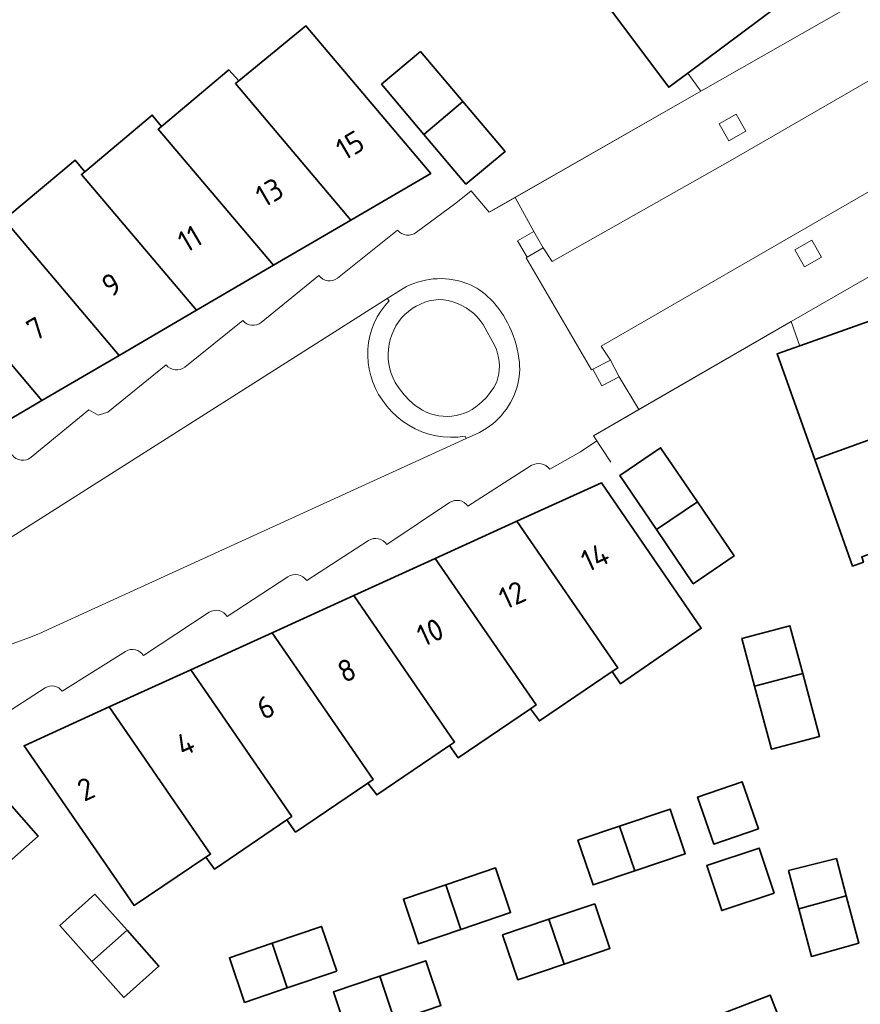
# Model space of a CAD drawing. Extents: x 150256 to 156914, y 461459 to 469481.
# Tile 670 of 731: x 154681 to 154733, y 468307 to 468368. Entities that reach past the tile are written whole.
import ezdxf
from ezdxf.enums import TextEntityAlignment as Align

# ---------------------------------------------------------------- set-up
doc = ezdxf.new("R2010")
doc.units = 0
doc.header["$LTSCALE"] = 0.75
for name, color, linetype, lineweight in [('B-RO-GR-GROENVOORZIENING-GV', 251, 'CONTINUOUS', 18), ('B-RO-IE-TERREINAFSCHEIDING_KUNSTMATIG_MUUR-G', 251, 'IE-TERREINAFSCHEIDING-KUNSTMATIG-DICHT', 18), ('B-RO-OG-BEBOUWING-GV', 6, 'CONTINUOUS', 35), ('B-RO-OG-BEBOUWING-T18', 1, 'CONTINUOUS', 18), ('B-RO-OG-TERREIN_CULTUURSCHEIDING-GV', 251, 'CONTINUOUS', 18), ('B-RO-VH-VERHARDING_BETONSTRAATSTEEN-GV', 251, 'CONTINUOUS', 18), ('B-RO-VH-VERHARDING_TEGEL_RUBBER-GV', 251, 'CONTINUOUS', 18)]:
    doc.layers.add(name, color=color, linetype=linetype, lineweight=lineweight)
doc.styles.add('NLCS-ISO-M200-T18', font='NLCS-ISO.ttf', dxfattribs={"height": 360})
doc.linetypes.add('IE-TERREINAFSCHEIDING-KUNSTMATIG-DICHT', pattern='A,8,-1,[82,NLCS.SHX,S=0.75,R=90,X=0,Y=0],-1', length=10)

msp = doc.modelspace()

# ---------------------------------------------------------------- linework, layer by layer
at = {"layer": 'B-RO-GR-GROENVOORZIENING-GV'}
for points in [[(154724.848, 468360.444), (154725.893, 468361.036), (154725.302, 468362.08), (154724.257, 468361.488)], [(154724.848, 468360.444), (154725.893, 468361.036), (154725.302, 468362.08), (154724.257, 468361.488)], [(154712.87, 468354.88), (154711.87, 468354.3), (154712.46, 468353.29), (154713.46, 468353.87)], [(154712.87, 468354.88), (154711.87, 468354.3), (154712.46, 468353.29), (154713.46, 468353.87)], [(154729.497, 468352.701), (154730.541, 468353.293), (154729.95, 468354.337), (154728.906, 468353.745)], [(154729.497, 468352.701), (154730.541, 468353.293), (154729.95, 468354.337), (154728.906, 468353.745)], [(154716.511, 468346.418), (154717.05, 468345.39), (154718.12, 468345.95), (154717.58, 468346.98), (154717.535, 468346.956)], [(154716.511, 468346.418), (154717.05, 468345.39), (154718.12, 468345.95), (154717.58, 468346.98), (154717.535, 468346.956)]]:
    msp.add_lwpolyline(points, close=True, dxfattribs=at)
at = {"layer": 'B-RO-IE-TERREINAFSCHEIDING_KUNSTMATIG_MUUR-G'}
for points in [[(154722.339, 468364.592), (154723.137, 468363.499), (154710.142, 468356.055), (154709.323, 468357.021)], [(154722.339, 468364.592), (154723.137, 468363.499), (154710.142, 468356.055), (154709.323, 468357.021)], [(154716.535, 468342.328), (154728.678, 468349.349), (154729.21, 468347.834)], [(154716.535, 468342.328), (154728.678, 468349.349), (154729.21, 468347.834)], [(154717.601, 468340.717), (154716.535, 468342.328)], [(154717.601, 468340.717), (154716.535, 468342.328)]]:
    msp.add_lwpolyline(points, dxfattribs=at)
at = {"layer": 'B-RO-OG-BEBOUWING-GV'}
for points in [[(154722.328, 468364.606), (154728.916, 468369.536), (154727.24, 468371.729), (154727.465, 468371.91), (154724.976, 468375.204), (154717.042, 468369.268), (154721.163, 468363.734)], [(154722.328, 468364.606), (154728.916, 468369.536), (154727.24, 468371.729), (154727.465, 468371.91), (154724.976, 468375.204), (154717.042, 468369.268), (154721.163, 468363.734)], [(154694.759, 468364.126), (154694.554, 468363.958), (154701.65, 468355.575), (154706.554, 468358.44), (154698.881, 468367.505)], [(154694.759, 468364.126), (154694.554, 468363.958), (154701.65, 468355.575), (154706.554, 468358.44), (154698.881, 468367.505)], [(154706.132, 468360.84), (154708.514, 468362.852), (154705.911, 468365.931), (154703.53, 468363.92)], [(154706.132, 468360.84), (154708.514, 468362.852), (154705.911, 468365.931), (154703.53, 468363.92)], [(154694.759, 468364.126), (154694.161, 468364.803), (154690.025, 468361.331), (154689.824, 468361.162), (154696.901, 468352.8), (154701.65, 468355.575), (154694.554, 468363.958)], [(154694.759, 468364.126), (154694.161, 468364.803), (154690.025, 468361.331), (154689.824, 468361.162), (154696.901, 468352.8), (154701.65, 468355.575), (154694.554, 468363.958)], [(154708.514, 468362.852), (154706.132, 468360.84), (154708.711, 468357.788), (154711.11, 468359.782)], [(154708.514, 468362.852), (154706.132, 468360.84), (154708.711, 468357.788), (154711.11, 468359.782)], [(154685.31, 468358.551), (154685.106, 468358.38), (154692.169, 468350.036), (154696.901, 468352.8), (154689.824, 468361.162), (154690.025, 468361.331), (154689.446, 468362.023)], [(154685.31, 468358.551), (154685.106, 468358.38), (154692.169, 468350.036), (154696.901, 468352.8), (154689.824, 468361.162), (154690.025, 468361.331), (154689.446, 468362.023)], [(154680.575, 468355.8), (154680.358, 468355.62), (154687.429, 468347.266), (154692.169, 468350.036), (154685.106, 468358.38), (154685.31, 468358.551), (154684.728, 468359.255)], [(154680.575, 468355.8), (154680.358, 468355.62), (154687.429, 468347.266), (154692.169, 468350.036), (154685.106, 468358.38), (154685.31, 468358.551), (154684.728, 468359.255)], [(154682.681, 468344.492), (154687.429, 468347.266), (154680.358, 468355.62), (154680.575, 468355.8), (154679.996, 468356.492), (154675.844, 468353.055), (154675.602, 468352.855)], [(154682.681, 468344.492), (154687.429, 468347.266), (154680.358, 468355.62), (154680.575, 468355.8), (154679.996, 468356.492), (154675.844, 468353.055), (154675.602, 468352.855)], [(154682.681, 468344.492), (154675.602, 468352.855), (154675.844, 468353.055), (154675.255, 468353.728), (154671.122, 468350.252), (154670.873, 468350.043), (154677.923, 468341.713)], [(154682.681, 468344.492), (154675.602, 468352.855), (154675.844, 468353.055), (154675.255, 468353.728), (154671.122, 468350.252), (154670.873, 468350.043), (154677.923, 468341.713)], [(154730.123, 468340.864), (154739.489, 468344.253), (154738.11, 468348.114), (154737.866, 468348), (154736.917, 468350.602), (154729.201, 468347.86), (154727.812, 468347.366)], [(154730.123, 468340.864), (154739.489, 468344.253), (154738.11, 468348.114), (154737.866, 468348), (154736.917, 468350.602), (154729.201, 468347.86), (154727.812, 468347.366)], [(154739.489, 468344.253), (154730.123, 468340.864), (154732.447, 468334.325), (154733.116, 468334.563), (154733.008, 468334.897), (154741.719, 468338.01), (154741.363, 468339.007)], [(154739.489, 468344.253), (154730.123, 468340.864), (154732.447, 468334.325), (154733.116, 468334.563), (154733.008, 468334.897), (154741.719, 468338.01), (154741.363, 468339.007)], [(154720.41, 468336.568), (154722.918, 468338.268), (154720.658, 468341.592), (154718.152, 468339.889)], [(154720.41, 468336.568), (154722.918, 468338.268), (154720.658, 468341.592), (154718.152, 468339.889)], [(154711.829, 468337.075), (154718.028, 468328.069), (154717.698, 468327.846), (154718.209, 468327.089), (154723.153, 468330.503), (154717.029, 468339.444)], [(154711.829, 468337.075), (154718.028, 468328.069), (154717.698, 468327.846), (154718.209, 468327.089), (154723.153, 468330.503), (154717.029, 468339.444)], [(154722.918, 468338.268), (154720.41, 468336.568), (154722.669, 468333.245), (154725.175, 468334.948)], [(154722.918, 468338.268), (154720.41, 468336.568), (154722.669, 468333.245), (154725.175, 468334.948)], [(154706.824, 468334.795), (154713.014, 468325.803), (154712.665, 468325.565), (154713.223, 468324.82), (154717.698, 468327.846), (154718.028, 468328.069), (154711.829, 468337.075)], [(154706.824, 468334.795), (154713.014, 468325.803), (154712.665, 468325.565), (154713.223, 468324.82), (154717.698, 468327.846), (154718.028, 468328.069), (154711.829, 468337.075)], [(154701.819, 468332.514), (154708.014, 468323.514), (154707.701, 468323.301), (154708.229, 468322.549), (154712.665, 468325.565), (154713.014, 468325.803), (154706.824, 468334.795)], [(154701.819, 468332.514), (154708.014, 468323.514), (154707.701, 468323.301), (154708.229, 468322.549), (154712.665, 468325.565), (154713.014, 468325.803), (154706.824, 468334.795)], [(154707.701, 468323.301), (154708.014, 468323.514), (154701.819, 468332.514), (154696.814, 468330.234), (154703.017, 468321.221), (154702.693, 468321.001), (154703.239, 468320.269)], [(154707.701, 468323.301), (154708.014, 468323.514), (154701.819, 468332.514), (154696.814, 468330.234), (154703.017, 468321.221), (154702.693, 468321.001), (154703.239, 468320.269)], [(154696.814, 468330.234), (154691.819, 468327.958), (154698.018, 468318.952), (154697.719, 468318.748), (154698.248, 468317.991), (154702.693, 468321.001), (154703.017, 468321.221)], [(154696.814, 468330.234), (154691.819, 468327.958), (154698.018, 468318.952), (154697.719, 468318.748), (154698.248, 468317.991), (154702.693, 468321.001), (154703.017, 468321.221)], [(154726.436, 468326.942), (154729.386, 468327.73), (154728.603, 468330.663), (154725.656, 468329.877)], [(154726.436, 468326.942), (154729.386, 468327.73), (154728.603, 468330.663), (154725.656, 468329.877)], [(154686.813, 468325.678), (154693.037, 468316.635), (154692.741, 468316.437), (154693.272, 468315.715), (154697.719, 468318.748), (154698.018, 468318.952), (154691.819, 468327.958)], [(154686.813, 468325.678), (154693.037, 468316.635), (154692.741, 468316.437), (154693.272, 468315.715), (154697.719, 468318.748), (154698.018, 468318.952), (154691.819, 468327.958)], [(154729.386, 468327.73), (154726.436, 468326.942), (154727.464, 468323.076), (154730.42, 468323.856)], [(154729.386, 468327.73), (154726.436, 468326.942), (154727.464, 468323.076), (154730.42, 468323.856)], [(154692.741, 468316.437), (154693.037, 468316.635), (154686.813, 468325.678), (154681.581, 468323.294), (154688.333, 468313.484)], [(154692.741, 468316.437), (154693.037, 468316.635), (154686.813, 468325.678), (154681.581, 468323.294), (154688.333, 468313.484)], [(154726.679, 468318.187), (154725.678, 468321.074), (154722.935, 468320.133), (154723.926, 468317.246)], [(154726.679, 468318.187), (154725.678, 468321.074), (154722.935, 468320.133), (154723.926, 468317.246)], [(154678.243, 468318.17), (154680.291, 468315.837), (154682.455, 468317.737), (154680.408, 468320.07)], [(154678.243, 468318.17), (154680.291, 468315.837), (154682.455, 468317.737), (154680.408, 468320.07)], [(154718.143, 468318.351), (154719.072, 468315.604), (154722.178, 468316.654), (154721.249, 468319.401)], [(154718.143, 468318.351), (154719.072, 468315.604), (154722.178, 468316.654), (154721.249, 468319.401)], [(154719.072, 468315.604), (154718.143, 468318.351), (154715.587, 468317.487), (154716.516, 468314.74)], [(154719.072, 468315.604), (154718.143, 468318.351), (154715.587, 468317.487), (154716.516, 468314.74)], [(154727.639, 468314.245), (154726.721, 468317.005), (154723.495, 468315.93), (154724.413, 468313.17)], [(154727.639, 468314.245), (154726.721, 468317.005), (154723.495, 468315.93), (154724.413, 468313.17)], [(154732.06, 468314.074), (154731.452, 468316.358), (154728.516, 468315.619), (154729.142, 468313.269)], [(154732.06, 468314.074), (154731.452, 468316.358), (154728.516, 468315.619), (154729.142, 468313.269)], [(154708.398, 468312.005), (154711.453, 468313.038), (154710.525, 468315.785), (154707.469, 468314.752)], [(154708.398, 468312.005), (154711.453, 468313.038), (154710.525, 468315.785), (154707.469, 468314.752)], [(154708.398, 468312.005), (154707.469, 468314.752), (154704.869, 468313.873), (154705.797, 468311.126)], [(154708.398, 468312.005), (154707.469, 468314.752), (154704.869, 468313.873), (154705.797, 468311.126)], [(154685.748, 468310.044), (154687.902, 468311.956), (154685.936, 468314.171), (154683.782, 468312.259)], [(154685.748, 468310.044), (154687.902, 468311.956), (154685.936, 468314.171), (154683.782, 468312.259)], [(154732.06, 468314.074), (154729.142, 468313.269), (154729.919, 468310.351), (154732.837, 468311.156)], [(154732.06, 468314.074), (154729.142, 468313.269), (154729.919, 468310.351), (154732.837, 468311.156)], [(154716.625, 468313.583), (154713.802, 468312.628), (154714.732, 468309.881), (154717.555, 468310.836)], [(154716.625, 468313.583), (154713.802, 468312.628), (154714.732, 468309.881), (154717.555, 468310.836)], [(154714.732, 468309.881), (154713.802, 468312.628), (154710.96, 468311.666), (154711.89, 468308.919)], [(154714.732, 468309.881), (154713.802, 468312.628), (154710.96, 468311.666), (154711.89, 468308.919)], [(154700.784, 468309.446), (154699.852, 468312.192), (154696.806, 468311.159), (154697.737, 468308.413)], [(154700.784, 468309.446), (154699.852, 468312.192), (154696.806, 468311.159), (154697.737, 468308.413)], [(154687.902, 468311.956), (154685.748, 468310.044), (154687.708, 468307.835), (154689.862, 468309.747)], [(154687.902, 468311.956), (154685.748, 468310.044), (154687.708, 468307.835), (154689.862, 468309.747)], [(154695.117, 468307.525), (154697.737, 468308.413), (154696.806, 468311.159), (154694.185, 468310.271)], [(154695.117, 468307.525), (154697.737, 468308.413), (154696.806, 468311.159), (154694.185, 468310.271)], [(154703.419, 468309.127), (154704.348, 468306.38), (154707.17, 468307.334), (154706.241, 468310.081)], [(154703.419, 468309.127), (154704.348, 468306.38), (154707.17, 468307.334), (154706.241, 468310.081)], [(154704.348, 468306.38), (154703.419, 468309.127), (154700.573, 468308.166), (154701.506, 468305.419)], [(154704.348, 468306.38), (154703.419, 468309.127), (154700.573, 468308.166), (154701.506, 468305.419)], [(154726.938, 468293.704), (154732.566, 468294.866), (154727.398, 468307.979), (154722.131, 468305.934), (154722.557, 468304.703)], [(154726.938, 468293.704), (154732.566, 468294.866), (154727.398, 468307.979), (154722.131, 468305.934), (154722.557, 468304.703)]]:
    msp.add_lwpolyline(points, close=True, dxfattribs=at)
at = {"layer": 'B-RO-OG-TERREIN_CULTUURSCHEIDING-GV'}
msp.add_lwpolyline([(154683.055, 468330.422), (154708.723, 468342.162), (154708.67, 468342.308), (154708.222, 468342.254), (154707.771, 468342.24), (154707.32, 468342.265), (154706.874, 468342.33), (154706.434, 468342.435), (154706.006, 468342.577), (154705.592, 468342.757), (154705.196, 468342.973), (154704.82, 468343.223), (154704.468, 468343.505), (154704.142, 468343.818), (154703.845, 468344.157), (154703.579, 468344.522), (154703.352, 468344.869), (154703.155, 468345.234), (154702.991, 468345.615), (154702.861, 468346.009), (154702.765, 468346.412), (154702.704, 468346.822), (154702.678, 468347.236), (154702.689, 468347.651), (154702.735, 468348.063), (154702.817, 468348.47), (154702.934, 468348.868), (154703.084, 468349.254), (154703.268, 468349.626), (154703.483, 468349.981), (154703.727, 468350.316), (154704, 468350.628), (154703.871, 468350.758), (154680.216, 468335.736)], dxfattribs=at)
msp.add_lwpolyline([(154683.055, 468330.422), (154708.723, 468342.162), (154708.67, 468342.308), (154708.222, 468342.254), (154707.771, 468342.24), (154707.32, 468342.265), (154706.874, 468342.33), (154706.434, 468342.435), (154706.006, 468342.577), (154705.592, 468342.757), (154705.196, 468342.973), (154704.82, 468343.223), (154704.468, 468343.505), (154704.142, 468343.818), (154703.845, 468344.157), (154703.579, 468344.522), (154703.352, 468344.869), (154703.155, 468345.234), (154702.991, 468345.615), (154702.861, 468346.009), (154702.765, 468346.412), (154702.704, 468346.822), (154702.678, 468347.236), (154702.689, 468347.651), (154702.735, 468348.063), (154702.817, 468348.47), (154702.934, 468348.868), (154703.084, 468349.254), (154703.268, 468349.626), (154703.483, 468349.981), (154703.727, 468350.316), (154704, 468350.628), (154703.871, 468350.758), (154680.216, 468335.736)], dxfattribs=at)
msp.add_lwpolyline([(154676.695, 468328.594, 0.075473), (154683.055, 468330.422)], format="xyb", dxfattribs=at)
msp.add_lwpolyline([(154676.695, 468328.594, 0.075473), (154683.055, 468330.422)], format="xyb", dxfattribs=at)
at = {"layer": 'B-RO-VH-VERHARDING_BETONSTRAATSTEEN-GV'}
for points in [[(154733.065, 468369.174), (154723.137, 468363.499), (154711.736, 468356.969), (154712.87, 468354.88), (154713.46, 468353.87), (154714.012, 468353.036), (154724.936, 468359.222), (154735.381, 468365.249)], [(154733.065, 468369.174), (154723.137, 468363.499), (154711.736, 468356.969), (154712.87, 468354.88), (154713.46, 468353.87), (154714.012, 468353.036), (154724.936, 468359.222), (154735.381, 468365.249)], [(154716.511, 468346.418), (154717.535, 468346.956), (154717.58, 468346.98), (154717.012, 468347.84), (154738.35, 468360.165), (154735.381, 468365.249), (154724.936, 468359.222), (154714.012, 468353.036), (154713.46, 468353.87), (154712.46, 468353.29), (154712.418, 468353.262), (154716.42, 468346.37)], [(154716.511, 468346.418), (154717.535, 468346.956), (154717.58, 468346.98), (154717.012, 468347.84), (154738.35, 468360.165), (154735.381, 468365.249), (154724.936, 468359.222), (154714.012, 468353.036), (154713.46, 468353.87), (154712.46, 468353.29), (154712.418, 468353.262), (154716.42, 468346.37)], [(154724.848, 468360.444), (154724.257, 468361.488), (154725.302, 468362.08), (154725.893, 468361.036)], [(154724.848, 468360.444), (154724.257, 468361.488), (154725.302, 468362.08), (154725.893, 468361.036)], [(154740.603, 468356.2), (154738.35, 468360.165), (154717.012, 468347.84), (154717.58, 468346.98), (154718.12, 468345.95), (154719.318, 468343.937), (154728.678, 468349.349)], [(154740.603, 468356.2), (154738.35, 468360.165), (154717.012, 468347.84), (154717.58, 468346.98), (154718.12, 468345.95), (154719.318, 468343.937), (154728.678, 468349.349)], [(154729.497, 468352.701), (154728.906, 468353.745), (154729.95, 468354.337), (154730.541, 468353.293)], [(154729.497, 468352.701), (154728.906, 468353.745), (154729.95, 468354.337), (154730.541, 468353.293)], [(154703.978, 468346.743), (154703.942, 468347.045), (154703.933, 468347.349), (154703.95, 468347.652), (154703.993, 468347.953), (154704.061, 468348.249), (154704.155, 468348.538), (154704.274, 468348.818), (154704.416, 468349.087), (154704.581, 468349.342), (154704.761, 468349.568), (154704.961, 468349.777), (154705.177, 468349.968), (154705.41, 468350.14), (154705.656, 468350.291), (154705.915, 468350.42), (154706.184, 468350.526), (154706.461, 468350.608), (154706.744, 468350.666), (154707.031, 468350.699), (154707.327, 468350.679), (154707.619, 468350.633), (154707.907, 468350.561), (154708.186, 468350.463), (154708.456, 468350.341), (154708.715, 468350.196), (154708.959, 468350.028), (154709.187, 468349.839), (154709.397, 468349.631), (154709.589, 468349.404), (154709.759, 468349.162), (154710.479, 468347.861), (154710.577, 468347.627), (154710.655, 468347.386), (154710.712, 468347.139), (154710.747, 468346.888), (154710.761, 468346.635), (154710.754, 468346.382), (154710.725, 468346.13), (154710.675, 468345.881), (154710.604, 468345.638), (154710.419, 468345.303), (154710.205, 468344.987), (154709.963, 468344.69), (154709.696, 468344.417), (154709.405, 468344.169), (154709.093, 468343.948), (154708.858, 468343.823), (154708.613, 468343.719), (154708.36, 468343.636), (154708.101, 468343.575), (154707.838, 468343.537), (154707.572, 468343.521), (154707.306, 468343.528), (154707.042, 468343.558), (154706.781, 468343.611), (154706.525, 468343.685), (154706.277, 468343.782), (154706.038, 468343.899), (154705.81, 468344.037), (154705.595, 468344.193), (154705.246, 468344.505), (154704.925, 468344.845), (154704.634, 468345.211), (154704.374, 468345.6), (154704.238, 468345.872), (154704.126, 468346.155), (154704.039, 468346.446)], [(154703.978, 468346.743), (154703.942, 468347.045), (154703.933, 468347.349), (154703.95, 468347.652), (154703.993, 468347.953), (154704.061, 468348.249), (154704.155, 468348.538), (154704.274, 468348.818), (154704.416, 468349.087), (154704.581, 468349.342), (154704.761, 468349.568), (154704.961, 468349.777), (154705.177, 468349.968), (154705.41, 468350.14), (154705.656, 468350.291), (154705.915, 468350.42), (154706.184, 468350.526), (154706.461, 468350.608), (154706.744, 468350.666), (154707.031, 468350.699), (154707.327, 468350.679), (154707.619, 468350.633), (154707.907, 468350.561), (154708.186, 468350.463), (154708.456, 468350.341), (154708.715, 468350.196), (154708.959, 468350.028), (154709.187, 468349.839), (154709.397, 468349.631), (154709.589, 468349.404), (154709.759, 468349.162), (154710.479, 468347.861), (154710.577, 468347.627), (154710.655, 468347.386), (154710.712, 468347.139), (154710.747, 468346.888), (154710.761, 468346.635), (154710.754, 468346.382), (154710.725, 468346.13), (154710.675, 468345.881), (154710.604, 468345.638), (154710.419, 468345.303), (154710.205, 468344.987), (154709.963, 468344.69), (154709.696, 468344.417), (154709.405, 468344.169), (154709.093, 468343.948), (154708.858, 468343.823), (154708.613, 468343.719), (154708.36, 468343.636), (154708.101, 468343.575), (154707.838, 468343.537), (154707.572, 468343.521), (154707.306, 468343.528), (154707.042, 468343.558), (154706.781, 468343.611), (154706.525, 468343.685), (154706.277, 468343.782), (154706.038, 468343.899), (154705.81, 468344.037), (154705.595, 468344.193), (154705.246, 468344.505), (154704.925, 468344.845), (154704.634, 468345.211), (154704.374, 468345.6), (154704.238, 468345.872), (154704.126, 468346.155), (154704.039, 468346.446)]]:
    msp.add_lwpolyline(points, close=True, dxfattribs=at)
for points in [[(154713.855, 468340.283), (154715.739, 468341.338), (154716.744, 468342.012), (154716.535, 468342.328), (154719.318, 468343.937), (154718.12, 468345.95), (154717.05, 468345.39), (154716.511, 468346.418), (154716.42, 468346.37), (154712.418, 468353.262), (154712.46, 468353.29), (154711.87, 468354.3), (154712.87, 468354.88), (154711.736, 468356.969), (154710.633, 468356.336), (154710.142, 468356.055), (154709.323, 468357.021), (154709.034, 468357.383), (154708.08, 468356.625), (154705.677, 468354.829)], [(154713.855, 468340.283), (154715.739, 468341.338), (154716.744, 468342.012), (154716.535, 468342.328), (154719.318, 468343.937), (154718.12, 468345.95), (154717.05, 468345.39), (154716.511, 468346.418), (154716.42, 468346.37), (154712.418, 468353.262), (154712.46, 468353.29), (154711.87, 468354.3), (154712.87, 468354.88), (154711.736, 468356.969), (154710.633, 468356.336), (154710.142, 468356.055), (154709.323, 468357.021), (154709.034, 468357.383), (154708.08, 468356.625), (154705.677, 468354.829)], [(154704.503, 468354.95), (154700.823, 468352.013)], [(154704.503, 468354.95), (154700.823, 468352.013)], [(154699.685, 468352.167), (154696.146, 468349.293)], [(154699.685, 468352.167), (154696.146, 468349.293)], [(154680.216, 468335.736), (154703.871, 468350.758), (154704.847, 468351.378)], [(154680.216, 468335.736), (154703.871, 468350.758), (154704.847, 468351.378)], [(154704.847, 468351.378), (154703.871, 468350.758), (154704, 468350.628), (154703.727, 468350.316), (154703.483, 468349.981), (154703.268, 468349.626), (154703.084, 468349.254), (154702.934, 468348.868), (154702.817, 468348.47), (154702.735, 468348.063), (154702.689, 468347.651), (154702.678, 468347.236), (154702.704, 468346.822), (154702.765, 468346.412), (154702.861, 468346.009), (154702.991, 468345.615), (154703.155, 468345.234), (154703.352, 468344.869), (154703.579, 468344.522), (154703.845, 468344.157), (154704.142, 468343.818), (154704.468, 468343.505), (154704.82, 468343.223), (154705.196, 468342.973), (154705.592, 468342.757), (154706.006, 468342.577), (154706.434, 468342.435), (154706.874, 468342.33), (154707.32, 468342.265), (154707.771, 468342.24), (154708.222, 468342.254), (154708.67, 468342.308), (154708.723, 468342.162), (154709.311, 468342.431)], [(154704.847, 468351.378), (154703.871, 468350.758), (154704, 468350.628), (154703.727, 468350.316), (154703.483, 468349.981), (154703.268, 468349.626), (154703.084, 468349.254), (154702.934, 468348.868), (154702.817, 468348.47), (154702.735, 468348.063), (154702.689, 468347.651), (154702.678, 468347.236), (154702.704, 468346.822), (154702.765, 468346.412), (154702.861, 468346.009), (154702.991, 468345.615), (154703.155, 468345.234), (154703.352, 468344.869), (154703.579, 468344.522), (154703.845, 468344.157), (154704.142, 468343.818), (154704.468, 468343.505), (154704.82, 468343.223), (154705.196, 468342.973), (154705.592, 468342.757), (154706.006, 468342.577), (154706.434, 468342.435), (154706.874, 468342.33), (154707.32, 468342.265), (154707.771, 468342.24), (154708.222, 468342.254), (154708.67, 468342.308), (154708.723, 468342.162), (154709.311, 468342.431)], [(154695.01, 468349.417), (154691.453, 468346.547)], [(154695.01, 468349.417), (154691.453, 468346.547)], [(154690.307, 468346.693), (154686.731, 468343.783), (154686.123, 468343.586), (154685.562, 468343.92), (154682.019, 468341.009)], [(154690.307, 468346.693), (154686.731, 468343.783), (154686.123, 468343.586), (154685.562, 468343.92), (154682.019, 468341.009)], [(154709.311, 468342.431), (154708.723, 468342.162), (154683.055, 468330.422)], [(154709.311, 468342.431), (154708.723, 468342.162), (154683.055, 468330.422)], [(154708.823, 468338.016), (154712.713, 468340.496)], [(154708.823, 468338.016), (154712.713, 468340.496)], [(154703.847, 468335.651), (154707.705, 468338.223)], [(154703.847, 468335.651), (154707.705, 468338.223)], [(154698.934, 468333.432), (154702.719, 468335.892)], [(154698.934, 468333.432), (154702.719, 468335.892)], [(154694.044, 468331.219), (154697.779, 468333.662)], [(154694.044, 468331.219), (154697.779, 468333.662)], [(154688.911, 468328.84), (154692.953, 468331.487)], [(154688.911, 468328.84), (154692.953, 468331.487)], [(154671.583, 468329.904), (154654.588, 468317.358), (154659.016, 468313.871), (154658.243, 468315.117), (154675.843, 468325.909), (154676.603, 468324.686), (154677.653, 468323.501), (154678.68, 468324.144), (154682.881, 468326.84)], [(154671.583, 468329.904), (154654.588, 468317.358), (154659.016, 468313.871), (154658.243, 468315.117), (154675.843, 468325.909), (154676.603, 468324.686), (154677.653, 468323.501), (154678.68, 468324.144), (154682.881, 468326.84)], [(154683.923, 468326.636), (154687.818, 468329.08)], [(154683.923, 468326.636), (154687.818, 468329.08)]]:
    msp.add_lwpolyline(points, dxfattribs=at)
for points in [[(154705.677, 468354.829, -0.392717), (154704.503, 468354.95)], [(154705.677, 468354.829, -0.392717), (154704.503, 468354.95)], [(154700.823, 468352.013, -0.427092), (154699.685, 468352.167)], [(154700.823, 468352.013, -0.427092), (154699.685, 468352.167)], [(154706.707, 468351.962, 0.106426), (154704.847, 468351.378)], [(154704.847, 468351.378, -0.106426), (154706.707, 468351.962)], [(154706.707, 468351.962, 0.106426), (154704.847, 468351.378)], [(154704.847, 468351.378, -0.106426), (154706.707, 468351.962)], [(154708.644, 468351.731, 0.106885), (154706.707, 468351.962)], [(154706.707, 468351.962, -0.106885), (154708.644, 468351.731)], [(154708.644, 468351.731, 0.106885), (154706.707, 468351.962)], [(154706.707, 468351.962, -0.106885), (154708.644, 468351.731)], [(154710.037, 468350.892, 0.106728), (154708.644, 468351.731)], [(154708.644, 468351.731, -0.106728), (154710.037, 468350.892)], [(154710.037, 468350.892, 0.106728), (154708.644, 468351.731)], [(154708.644, 468351.731, -0.106728), (154710.037, 468350.892)], [(154711.264, 468349.273, 0.085753), (154710.037, 468350.892)], [(154710.037, 468350.892, -0.085753), (154711.264, 468349.273)], [(154711.264, 468349.273, 0.085753), (154710.037, 468350.892)], [(154710.037, 468350.892, -0.085753), (154711.264, 468349.273)], [(154696.146, 468349.293, -0.417278), (154695.01, 468349.417)], [(154696.146, 468349.293, -0.417278), (154695.01, 468349.417)], [(154711.968, 468347.078, 0.084651), (154711.264, 468349.273)], [(154711.264, 468349.273, -0.084651), (154711.968, 468347.078)], [(154711.968, 468347.078, 0.084651), (154711.264, 468349.273)], [(154711.264, 468349.273, -0.084651), (154711.968, 468347.078)], [(154711.833, 468345.279, 0.109514), (154711.968, 468347.078)], [(154711.968, 468347.078, -0.109514), (154711.833, 468345.279)], [(154711.833, 468345.279, 0.109514), (154711.968, 468347.078)], [(154711.968, 468347.078, -0.109514), (154711.833, 468345.279)], [(154691.453, 468346.547, -0.42581), (154690.307, 468346.693)], [(154691.453, 468346.547, -0.42581), (154690.307, 468346.693)], [(154710.889, 468343.582, 0.109488), (154711.833, 468345.279)], [(154711.833, 468345.279, -0.109488), (154710.889, 468343.582)], [(154710.889, 468343.582, 0.109488), (154711.833, 468345.279)], [(154711.833, 468345.279, -0.109488), (154710.889, 468343.582)], [(154709.311, 468342.431, 0.107318), (154710.889, 468343.582)], [(154710.889, 468343.582, -0.107318), (154709.311, 468342.431)], [(154709.311, 468342.431, 0.107318), (154710.889, 468343.582)], [(154710.889, 468343.582, -0.107318), (154709.311, 468342.431)], [(154682.019, 468341.009, -0.435479), (154680.843, 468341.163)], [(154682.019, 468341.009, -0.435479), (154680.843, 468341.163)], [(154712.713, 468340.496, -0.394903), (154713.855, 468340.283)], [(154712.713, 468340.496, -0.394903), (154713.855, 468340.283)], [(154707.705, 468338.223, -0.406938), (154708.823, 468338.016)], [(154707.705, 468338.223, -0.406938), (154708.823, 468338.016)], [(154702.719, 468335.892, -0.415743), (154703.847, 468335.651)], [(154702.719, 468335.892, -0.415743), (154703.847, 468335.651)], [(154697.779, 468333.662, -0.410491), (154698.934, 468333.432)], [(154697.779, 468333.662, -0.410491), (154698.934, 468333.432)], [(154692.953, 468331.487, -0.436312), (154694.044, 468331.219)], [(154692.953, 468331.487, -0.436312), (154694.044, 468331.219)], [(154683.055, 468330.422, -0.075473), (154676.695, 468328.594)], [(154683.055, 468330.422, -0.075473), (154676.695, 468328.594)], [(154687.818, 468329.08, -0.411747), (154688.911, 468328.84)], [(154687.818, 468329.08, -0.411747), (154688.911, 468328.84)], [(154682.881, 468326.84, -0.40303), (154683.923, 468326.636)], [(154682.881, 468326.84, -0.40303), (154683.923, 468326.636)]]:
    msp.add_lwpolyline(points, format="xyb", dxfattribs=at)
at = {"layer": 'B-RO-VH-VERHARDING_TEGEL_RUBBER-GV'}
msp.add_lwpolyline([(154708.36, 468343.636), (154708.613, 468343.719), (154708.858, 468343.823), (154709.093, 468343.948), (154709.405, 468344.169), (154709.696, 468344.417), (154709.963, 468344.69), (154710.205, 468344.987), (154710.419, 468345.303), (154710.604, 468345.638), (154710.675, 468345.881), (154710.725, 468346.13), (154710.754, 468346.382), (154710.761, 468346.635), (154710.747, 468346.888), (154710.712, 468347.139), (154710.655, 468347.386), (154710.577, 468347.627), (154710.479, 468347.861), (154709.759, 468349.162), (154709.589, 468349.404), (154709.397, 468349.631), (154709.187, 468349.839), (154708.959, 468350.028), (154708.715, 468350.196), (154708.456, 468350.341), (154708.186, 468350.463), (154707.907, 468350.561), (154707.619, 468350.633), (154707.327, 468350.679), (154707.031, 468350.699), (154706.744, 468350.666), (154706.461, 468350.608), (154706.184, 468350.526), (154705.915, 468350.42), (154705.656, 468350.291), (154705.41, 468350.14), (154705.177, 468349.968), (154704.961, 468349.777), (154704.761, 468349.568), (154704.581, 468349.342), (154704.416, 468349.087), (154704.274, 468348.818), (154704.155, 468348.538), (154704.061, 468348.249), (154703.993, 468347.953), (154703.95, 468347.652), (154703.933, 468347.349), (154703.942, 468347.045), (154703.978, 468346.743), (154704.039, 468346.446), (154704.126, 468346.155), (154704.238, 468345.872), (154704.374, 468345.6), (154704.634, 468345.211), (154704.925, 468344.845), (154705.246, 468344.505), (154705.595, 468344.193), (154705.81, 468344.037), (154706.038, 468343.899), (154706.277, 468343.782), (154706.525, 468343.685), (154706.781, 468343.611), (154707.042, 468343.558), (154707.306, 468343.528), (154707.572, 468343.521), (154707.838, 468343.537), (154708.101, 468343.575)], close=True, dxfattribs=at)
msp.add_lwpolyline([(154708.36, 468343.636), (154708.613, 468343.719), (154708.858, 468343.823), (154709.093, 468343.948), (154709.405, 468344.169), (154709.696, 468344.417), (154709.963, 468344.69), (154710.205, 468344.987), (154710.419, 468345.303), (154710.604, 468345.638), (154710.675, 468345.881), (154710.725, 468346.13), (154710.754, 468346.382), (154710.761, 468346.635), (154710.747, 468346.888), (154710.712, 468347.139), (154710.655, 468347.386), (154710.577, 468347.627), (154710.479, 468347.861), (154709.759, 468349.162), (154709.589, 468349.404), (154709.397, 468349.631), (154709.187, 468349.839), (154708.959, 468350.028), (154708.715, 468350.196), (154708.456, 468350.341), (154708.186, 468350.463), (154707.907, 468350.561), (154707.619, 468350.633), (154707.327, 468350.679), (154707.031, 468350.699), (154706.744, 468350.666), (154706.461, 468350.608), (154706.184, 468350.526), (154705.915, 468350.42), (154705.656, 468350.291), (154705.41, 468350.14), (154705.177, 468349.968), (154704.961, 468349.777), (154704.761, 468349.568), (154704.581, 468349.342), (154704.416, 468349.087), (154704.274, 468348.818), (154704.155, 468348.538), (154704.061, 468348.249), (154703.993, 468347.953), (154703.95, 468347.652), (154703.933, 468347.349), (154703.942, 468347.045), (154703.978, 468346.743), (154704.039, 468346.446), (154704.126, 468346.155), (154704.238, 468345.872), (154704.374, 468345.6), (154704.634, 468345.211), (154704.925, 468344.845), (154705.246, 468344.505), (154705.595, 468344.193), (154705.81, 468344.037), (154706.038, 468343.899), (154706.277, 468343.782), (154706.525, 468343.685), (154706.781, 468343.611), (154707.042, 468343.558), (154707.306, 468343.528), (154707.572, 468343.521), (154707.838, 468343.537), (154708.101, 468343.575)], close=True, dxfattribs=at)

# ---------------------------------------------------------------- texts
at = {"layer": 'B-RO-OG-BEBOUWING-T18', "style": 'NLCS-ISO-M200-T18'}
for s, rotation, p in [('15', 30.3, (154701.594, 468360.175)), ('15', 30.3, (154701.594, 468360.175)), ('13', 30.3, (154696.649, 468357.286)), ('13', 30.3, (154696.649, 468357.286)), ('11', 30.3, (154691.758, 468354.429)), ('11', 30.3, (154691.758, 468354.429)), ('9', 30.3, (154686.936, 468351.611)), ('9', 30.3, (154686.936, 468351.611)), ('7', 30.3, (154682.308, 468348.907)), ('7', 30.3, (154682.308, 468348.907)), ('14', 24.5, (154716.636, 468334.869)), ('14', 24.5, (154716.636, 468334.869)), ('12', 24.5, (154711.555, 468332.554)), ('12', 24.5, (154711.555, 468332.554)), ('10', 24.5, (154706.516, 468330.259)), ('10', 24.5, (154706.516, 468330.259)), ('8', 24.5, (154701.393, 468327.925)), ('8', 24.5, (154701.393, 468327.925)), ('6', 24.5, (154696.412, 468325.655)), ('6', 24.5, (154696.412, 468325.655)), ('4', 24.5, (154691.481, 468323.409)), ('4', 24.5, (154691.481, 468323.409)), ('2', 24.5, (154685.382, 468320.63)), ('2', 24.5, (154685.382, 468320.63))]:
    msp.add_text(s, height=1.35, rotation=rotation, dxfattribs=at).set_placement(p, align=Align.MIDDLE)

doc.saveas('drawing.dxf')
